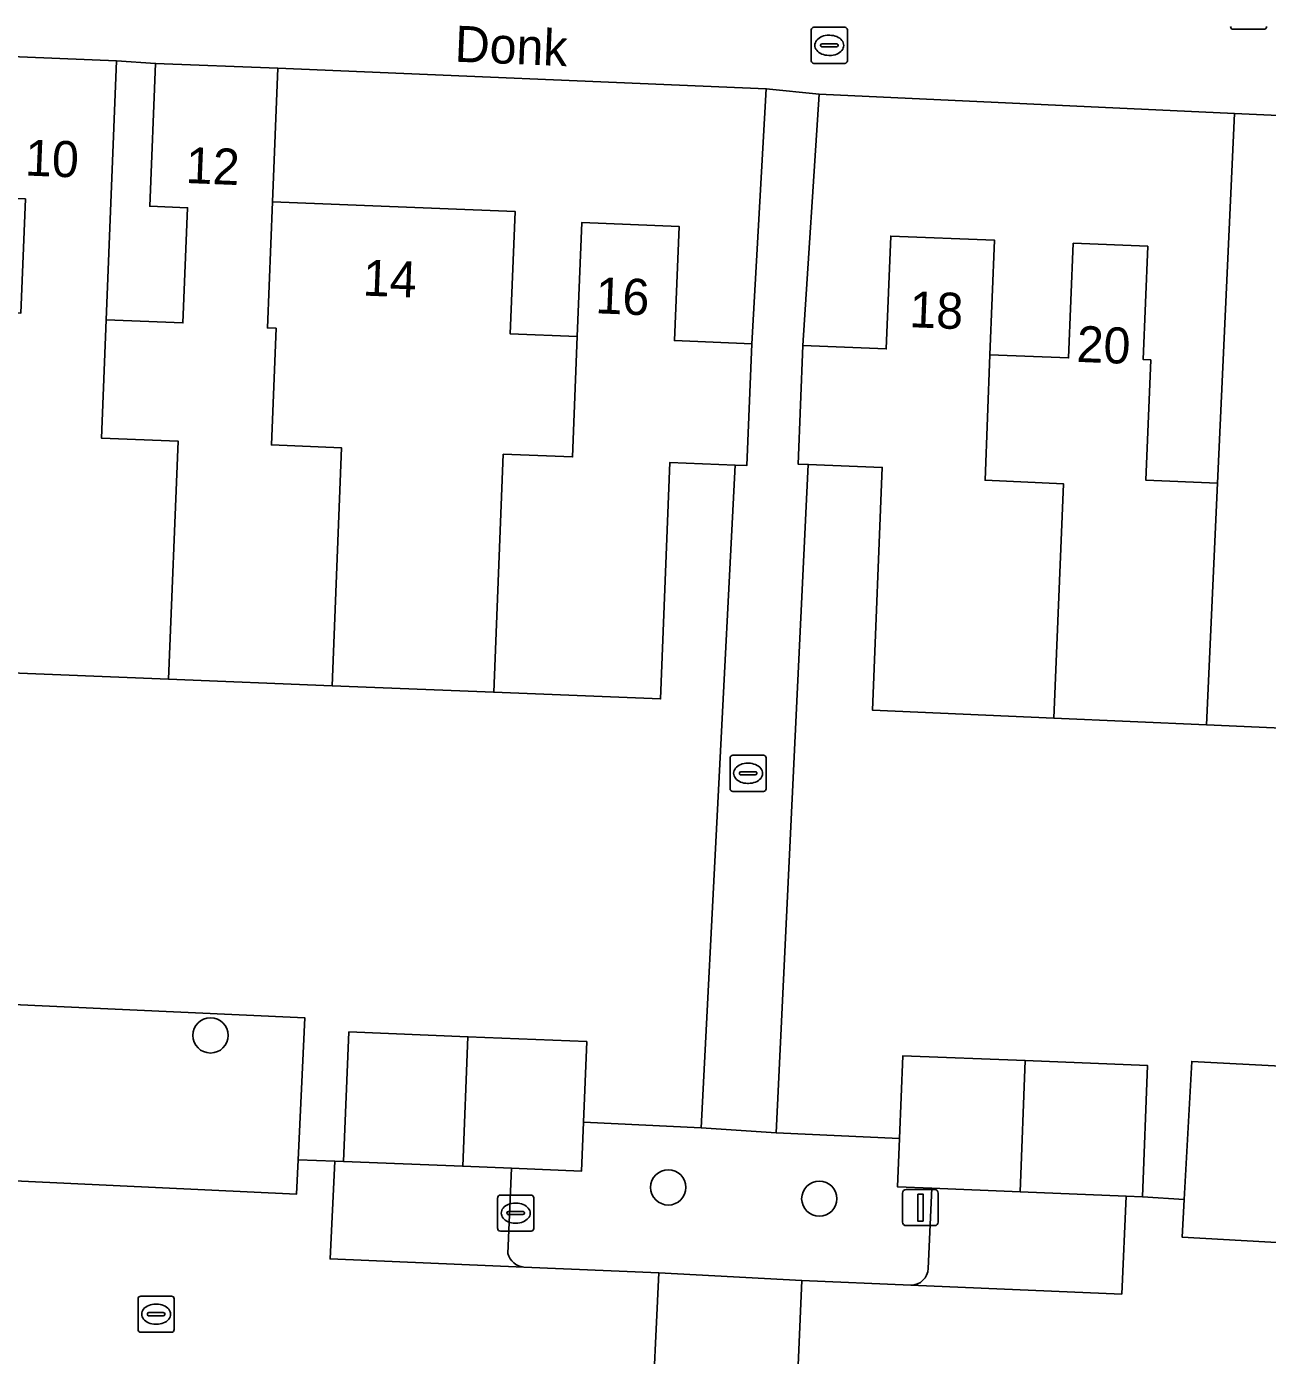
# Model space of a CAD drawing. Extents: x 162989 to 165008, y 383432 to 384338.
# Drawn here: x 164462.21 to 164496.63, y 383867.4 to 383904.24 of the extents above; entities that cross this region are included whole.
import ezdxf

# ---------------------------------------------------------------- set-up
doc = ezdxf.new("R2010")
doc.units = 0
for name, color, linetype in [('IMGEO_Boom', 7, 'Continuous'), ('IMGEO_Brandkraan', 7, 'Continuous'), ('IMGEO_Erf', 7, 'Continuous'), ('IMGEO_Kolk', 7, 'Continuous'), ('IMGEO_Lichtmast', 7, 'Continuous'), ('IMGEO_Openbare_ruimte_label', 7, 'Continuous'), ('IMGEO_Pand', 7, 'Continuous'), ('IMGEO_Pand_nummerreeks', 7, 'Continuous'), ('IMGEO_Parkeervlak_open', 7, 'Continuous'), ('IMGEO_Rijbaan_lokaal_open', 7, 'Continuous'), ('IMGEO_Rioolput', 7, 'Continuous'), ('IMGEO_Voetpad_open', 7, 'Continuous')]:
    doc.layers.add(name, color=color, linetype=linetype)

msp = doc.modelspace()

# ---------------------------------------------------------------- linework, layer by layer
at = {"layer": 'IMGEO_Boom'}
for centre in [(164467.316, 383876.269), (164480.011, 383872.054), (164484.201, 383871.741)]:
    msp.add_circle(centre, 0.489, dxfattribs=at)
at = {"layer": 'IMGEO_Brandkraan'}
for p, q in [((164483.978, 383903.294), (164483.978, 383904.146)), ((164484.053, 383904.22), (164484.905, 383904.22)), ((164484.979, 383904.146), (164484.979, 383903.294)), ((164484.237, 383903.714), (164484.237, 383903.726)), ((164484.675, 383903.677), (164484.277, 383903.677)), ((164484.28, 383903.763), (164484.678, 383903.763)), ((164484.466, 383904), (164484.491, 383904)), ((164484.721, 383903.726), (164484.721, 383903.714)), ((164484.489, 383903.44), (164484.464, 383903.44)), ((164484.905, 383903.22), (164484.053, 383903.22))]:
    msp.add_line(p, q, dxfattribs=at)
for points in [[(164483.978, 383903.294), (164483.978, 383904.146)], [(164484.053, 383904.22), (164484.905, 383904.22)], [(164484.979, 383904.146), (164484.979, 383903.294)], [(164484.905, 383903.22), (164484.053, 383903.22)]]:
    msp.add_lwpolyline(points, dxfattribs=at)
for centre, radius, start, end in [((164484.055, 383904.144), 0.0765, 91.552, 178.448), ((164484.055, 383904.144), 0.0765, 91.552, 178.448), ((164484.903, 383904.144), 0.0765, 1.552, 88.448), ((164484.903, 383904.144), 0.0765, 1.552, 88.448), ((164484.277, 383903.723), 0.0403, 85.8775, 175.7526), ((164484.274, 383903.713), 0.0366, 178.938, 274.7102), ((164484.678, 383903.72), 0.043, 264.8664, 352.4533), ((164484.682, 383903.725), 0.0386, 1.7309, 96.639), ((164484.055, 383903.296), 0.0765, 181.552, 268.448), ((164484.055, 383903.296), 0.0765, 181.552, 268.448), ((164484.903, 383903.296), 0.0765, 271.552, 358.448), ((164484.903, 383903.296), 0.0765, 271.552, 358.448)]:
    msp.add_arc(centre, radius, start, end, dxfattribs=at)
for centre, major_axis, ratio, start_param, end_param in [((164484.465, 383903.72), (-0.387, 0.002), 0.722429, 4.712389, 7.853982), ((164484.49, 383903.72), (-0.39, 0.002), 0.717154, 1.570796, 4.712389)]:
    msp.add_ellipse(centre, major_axis=major_axis, ratio=ratio, start_param=start_param, end_param=end_param, dxfattribs=at)
at = {"layer": 'IMGEO_Erf'}
for points in [[(164464.707, 383903.292), (164464.42, 383896.11), (164466.55, 383896.024), (164466.678, 383899.217), (164465.632, 383899.259), (164465.791, 383903.22)], [(164477.616, 383898.808), (164480.311, 383898.7), (164480.184, 383895.532), (164482.327, 383895.446), (164482.732, 383902.514), (164469.182, 383903.084), (164469.034, 383899.385), (164475.764, 383899.115), (164475.628, 383895.718), (164477.489, 383895.643)], [(164483.745, 383895.394), (164486.058, 383895.301), (164486.184, 383898.429), (164489.061, 383898.314), (164488.935, 383895.139), (164491.117, 383895.051), (164491.244, 383898.23), (164493.313, 383898.147), (164493.187, 383895.005), (164493.395, 383894.997), (164493.262, 383891.663), (164495.241, 383891.583), (164495.714, 383901.833), (164484.193, 383902.365)]]:
    msp.add_lwpolyline(points, close=True, dxfattribs=at)
for points in [[(164481.871, 383892.081), (164480.06, 383892.154), (164479.798, 383885.6), (164475.171, 383885.785), (164470.691, 383885.965), (164466.148, 383886.147), (164461.315, 383886.341), (164461.439, 383889.424), (164459.378, 383889.507), (164454.889, 383889.687), (164449.954, 383889.885), (164450.088, 383893.238), (164448.228, 383893.312), (164446.137, 383893.396), (164446.057, 383891.385), (164448.098, 383891.303), (164447.945, 383887.483), (164441.286, 383887.75), (164441.15, 383887.755), (164441.251, 383890.273), (164436.445, 383890.466), (164436.377, 383888.764), (164433.367, 383888.885), (164433.309, 383886.522)], [(164449.473, 383873.672), (164449.693, 383877.681), (164469.935, 383876.754), (164469.744, 383872.821), (164470.76, 383872.782), (164471.009, 383872.773), (164471.153, 383876.363), (164474.455, 383876.231), (164477.753, 383876.099), (164477.663, 383873.862), (164480.925, 383873.709), (164481.871, 383892.081)], [(164499.525, 383884.676), (164494.944, 383884.878), (164490.706, 383885.065), (164485.679, 383885.286), (164485.948, 383892.016), (164483.893, 383892.099), (164483.006, 383873.57), (164486.427, 383873.409), (164486.519, 383875.704), (164489.912, 383875.568), (164493.307, 383875.432), (164493.161, 383871.796), (164494.323, 383871.716), (164494.533, 383875.545), (164500, 383875.262)]]:
    msp.add_lwpolyline(points, dxfattribs=at)
at = {"layer": 'IMGEO_Kolk'}
for p, q in [((164496.533, 383904.166), (164495.681, 383904.166)), ((164481.726, 383883.109), (164481.726, 383883.961)), ((164481.801, 383884.035), (164482.653, 383884.035)), ((164482.214, 383883.815), (164482.239, 383883.815)), ((164482.727, 383883.961), (164482.727, 383883.109)), ((164481.985, 383883.529), (164481.985, 383883.541)), ((164482.423, 383883.492), (164482.025, 383883.492)), ((164482.028, 383883.578), (164482.426, 383883.578)), ((164482.469, 383883.541), (164482.469, 383883.529)), ((164482.653, 383883.035), (164481.801, 383883.035)), ((164482.237, 383883.255), (164482.212, 383883.255)), ((164475.28, 383870.915), (164475.28, 383871.767)), ((164475.355, 383871.841), (164476.207, 383871.841)), ((164475.768, 383871.621), (164475.793, 383871.621)), ((164476.281, 383871.767), (164476.281, 383870.915)), ((164475.539, 383871.335), (164475.539, 383871.347)), ((164475.977, 383871.298), (164475.579, 383871.298)), ((164475.582, 383871.384), (164475.98, 383871.384)), ((164476.023, 383871.347), (164476.023, 383871.335)), ((164475.791, 383871.061), (164475.766, 383871.061)), ((164476.207, 383870.841), (164475.355, 383870.841))]:
    msp.add_line(p, q, dxfattribs=at)
for points in [[(164496.533, 383904.166), (164495.681, 383904.166)], [(164481.726, 383883.109), (164481.726, 383883.961)], [(164481.801, 383884.035), (164482.653, 383884.035)], [(164482.727, 383883.961), (164482.727, 383883.109)], [(164482.653, 383883.035), (164481.801, 383883.035)], [(164475.28, 383870.915), (164475.28, 383871.767)], [(164475.355, 383871.841), (164476.207, 383871.841)], [(164476.281, 383871.767), (164476.281, 383870.915)], [(164476.207, 383870.841), (164475.355, 383870.841)]]:
    msp.add_lwpolyline(points, dxfattribs=at)
for centre, radius, start, end in [((164495.683, 383904.242), 0.0765, 181.552, 268.448), ((164495.683, 383904.242), 0.0765, 181.552, 268.448), ((164496.531, 383904.242), 0.0765, 271.552, 358.448), ((164496.531, 383904.242), 0.0765, 271.552, 358.448), ((164481.803, 383883.959), 0.0765, 91.552, 178.448), ((164481.803, 383883.959), 0.0765, 91.552, 178.448), ((164482.651, 383883.959), 0.0765, 1.552, 88.448), ((164482.651, 383883.959), 0.0765, 1.552, 88.448), ((164482.025, 383883.538), 0.0403, 85.8775, 175.7526), ((164482.022, 383883.528), 0.0366, 178.938, 274.7102), ((164482.426, 383883.535), 0.043, 264.8664, 352.4533), ((164482.43, 383883.54), 0.0386, 1.7309, 96.639), ((164481.803, 383883.111), 0.0765, 181.552, 268.448), ((164481.803, 383883.111), 0.0765, 181.552, 268.448), ((164482.651, 383883.111), 0.0765, 271.552, 358.448), ((164482.651, 383883.111), 0.0765, 271.552, 358.448), ((164475.357, 383871.765), 0.0765, 91.552, 178.448), ((164475.357, 383871.765), 0.0765, 91.552, 178.448), ((164476.205, 383871.765), 0.0765, 1.552, 88.448), ((164476.205, 383871.765), 0.0765, 1.552, 88.448), ((164475.579, 383871.344), 0.0403, 85.8775, 175.7526), ((164475.576, 383871.334), 0.0366, 178.938, 274.7102), ((164475.98, 383871.341), 0.043, 264.8664, 352.4533), ((164475.984, 383871.346), 0.0386, 1.7309, 96.639), ((164475.357, 383870.917), 0.0765, 181.552, 268.448), ((164475.357, 383870.917), 0.0765, 181.552, 268.448), ((164476.205, 383870.917), 0.0765, 271.552, 358.448), ((164476.205, 383870.917), 0.0765, 271.552, 358.448)]:
    msp.add_arc(centre, radius, start, end, dxfattribs=at)
for centre, major_axis, ratio, start_param, end_param in [((164482.213, 383883.535), (-0.387, 0.002), 0.722429, 4.712389, 7.853982), ((164482.238, 383883.535), (-0.39, 0.002), 0.717154, 1.570796, 4.712389), ((164475.767, 383871.341), (-0.387, 0.002), 0.722429, 4.712389, 7.853982), ((164475.792, 383871.341), (-0.39, 0.002), 0.717154, 1.570796, 4.712389)]:
    msp.add_ellipse(centre, major_axis=major_axis, ratio=ratio, start_param=start_param, end_param=end_param, dxfattribs=at)
at = {"layer": 'IMGEO_Lichtmast'}
for p, q in [((164486.61, 383871.993), (164487.4, 383871.993)), ((164487.4, 383871.993), (164486.61, 383871.993)), ((164486.51, 383871.093), (164486.51, 383871.893)), ((164486.51, 383871.893), (164486.51, 383871.093)), ((164487.5, 383871.893), (164487.5, 383871.093)), ((164487.5, 383871.093), (164487.5, 383871.893)), ((164487.4, 383870.993), (164486.61, 383870.993)), ((164486.61, 383870.993), (164487.4, 383870.993))]:
    msp.add_line(p, q, dxfattribs=at)
msp.add_lwpolyline([(164486.93, 383871.868), (164487.08, 383871.868), (164487.08, 383871.118), (164486.93, 383871.118), (164486.93, 383871.868)], dxfattribs=at)
for centre, start, end in [((164486.61, 383871.893), 90, 180), ((164486.61, 383871.893), 90, 180), ((164487.4, 383871.893), 0, 90), ((164487.4, 383871.893), 360, 90), ((164486.61, 383871.093), 180, 270), ((164486.61, 383871.093), 180, 270), ((164487.4, 383871.093), 270, 0), ((164487.4, 383871.093), 270, 0)]:
    msp.add_arc(centre, 0.1, start, end, dxfattribs=at)
at = {"layer": 'IMGEO_Pand'}
for points in [[(164466.148, 383886.147), (164466.416, 383892.745), (164464.29, 383892.83), (164464.42, 383896.11), (164464.707, 383903.292), (164461.335, 383903.427), (164461.316, 383902.965), (164461.177, 383899.501), (164462.184, 383899.461), (164462.057, 383896.295), (164459.655, 383896.392), (164459.378, 383889.507), (164461.439, 383889.424), (164461.315, 383886.341)], [(164469.136, 383895.874), (164468.893, 383895.884), (164469.034, 383899.385), (164469.182, 383903.084), (164465.791, 383903.22), (164465.632, 383899.259), (164466.678, 383899.217), (164466.55, 383896.024), (164464.42, 383896.11), (164464.29, 383892.83), (164466.416, 383892.745), (164466.148, 383886.147), (164470.691, 383885.965), (164470.946, 383892.562), (164469.006, 383892.64)], [(164501.968, 383894.516), (164500.05, 383894.617), (164500.22, 383897.831), (164501.256, 383897.776), (164501.457, 383901.567), (164500, 383901.634), (164495.714, 383901.833), (164495.241, 383891.583), (164494.944, 383884.878), (164499.525, 383884.676), (164499.868, 383891.172), (164500, 383891.166), (164501.789, 383891.088)], [(164475.436, 383892.384), (164477.358, 383892.307), (164477.489, 383895.643), (164475.628, 383895.718), (164475.764, 383899.115), (164469.034, 383899.385), (164468.893, 383895.884), (164469.136, 383895.874), (164469.006, 383892.64), (164470.946, 383892.562), (164470.691, 383885.965), (164475.171, 383885.785)], [(164480.06, 383892.154), (164481.871, 383892.081), (164482.191, 383892.068), (164482.327, 383895.446), (164480.184, 383895.532), (164480.311, 383898.7), (164477.616, 383898.808), (164477.489, 383895.643), (164477.358, 383892.307), (164475.436, 383892.384), (164475.171, 383885.785), (164479.798, 383885.6)], [(164490.973, 383891.564), (164488.798, 383891.66), (164488.935, 383895.139), (164489.061, 383898.314), (164486.184, 383898.429), (164486.058, 383895.301), (164483.745, 383895.394), (164483.613, 383892.11), (164483.893, 383892.099), (164485.948, 383892.016), (164485.679, 383885.286), (164490.706, 383885.065)], [(164495.241, 383891.583), (164493.262, 383891.663), (164493.395, 383894.997), (164493.187, 383895.005), (164493.313, 383898.147), (164491.244, 383898.23), (164491.117, 383895.051), (164488.935, 383895.139), (164488.798, 383891.66), (164490.973, 383891.564), (164490.706, 383885.065), (164494.944, 383884.878)], [(164474.31, 383872.64), (164474.455, 383876.231), (164471.153, 383876.363), (164471.009, 383872.773)], [(164477.753, 383876.099), (164474.455, 383876.231), (164474.31, 383872.64), (164475.666, 383872.586), (164477.609, 383872.508), (164477.663, 383873.862)], [(164489.912, 383875.568), (164486.519, 383875.704), (164486.427, 383873.409), (164486.373, 383872.068), (164487.319, 383872.03), (164489.768, 383871.932)], [(164493.307, 383875.432), (164489.912, 383875.568), (164489.768, 383871.932), (164492.715, 383871.814), (164493.161, 383871.796)]]:
    msp.add_lwpolyline(points, close=True, dxfattribs=at)
at = {"layer": 'IMGEO_Parkeervlak_open'}
msp.add_lwpolyline([(164448.178, 383872.88), (164469.698, 383871.865), (164469.744, 383872.821), (164469.935, 383876.754), (164449.693, 383877.681), (164449.473, 383873.672)], dxfattribs=at)
msp.add_lwpolyline([(164524.174, 383868.999), (164532.442, 383868.538), (164532.715, 383868.54), (164532.798, 383870.238), (164532.876, 383873.561), (164500, 383875.262), (164494.533, 383875.545), (164494.323, 383871.716), (164494.266, 383870.673), (164500, 383870.352), (164522.896, 383869.071)], close=True, dxfattribs=at)
at = {"layer": 'IMGEO_Rijbaan_lokaal_open'}
for points in [[(164470.76, 383872.782), (164469.744, 383872.821), (164469.698, 383871.865), (164448.178, 383872.88), (164446.345, 383872.912)], [(164454.265, 383867.028), (164454.242, 383866.466), (164466.322, 383865.859), (164479.535, 383865.195), (164479.748, 383869.687), (164476.008, 383869.844), (164470.632, 383870.073), (164470.76, 383872.782)]]:
    msp.add_lwpolyline(points, dxfattribs=at)
for points in [[(164522.896, 383869.071), (164500, 383870.352), (164494.266, 383870.673), (164494.323, 383871.716), (164493.161, 383871.796), (164492.715, 383871.814), (164492.591, 383869.094), (164486.741, 383869.342), (164483.713, 383869.474), (164483.52, 383864.994), (164483.608, 383864.99), (164500, 383864.176), (164501.663, 383864.093), (164502.176, 383864.06), (164502.242, 383865.229), (164522.301, 383864.233), (164522.28, 383863.549), (164522.582, 383863.529)], [(164483.713, 383869.474), (164479.748, 383869.687), (164479.535, 383865.195), (164482.697, 383865.036), (164483.52, 383864.994)]]:
    msp.add_lwpolyline(points, close=True, dxfattribs=at)
at = {"layer": 'IMGEO_Rioolput'}
for p, q in [((164465.382, 383869.038), (164466.234, 383869.038)), ((164465.307, 383868.112), (164465.307, 383868.964)), ((164465.795, 383868.818), (164465.82, 383868.818)), ((164466.308, 383868.964), (164466.308, 383868.112)), ((164465.566, 383868.532), (164465.566, 383868.544)), ((164466.004, 383868.495), (164465.606, 383868.495)), ((164465.609, 383868.581), (164466.007, 383868.581)), ((164466.05, 383868.544), (164466.05, 383868.532)), ((164466.234, 383868.038), (164465.382, 383868.038)), ((164465.818, 383868.258), (164465.793, 383868.258))]:
    msp.add_line(p, q, dxfattribs=at)
for points in [[(164465.382, 383869.038), (164466.234, 383869.038)], [(164465.307, 383868.112), (164465.307, 383868.964)], [(164466.308, 383868.964), (164466.308, 383868.112)], [(164466.234, 383868.038), (164465.382, 383868.038)]]:
    msp.add_lwpolyline(points, dxfattribs=at)
for centre, radius, start, end in [((164465.384, 383868.962), 0.0765, 91.552, 178.448), ((164465.384, 383868.962), 0.0765, 91.552, 178.448), ((164466.232, 383868.962), 0.0765, 1.552, 88.448), ((164466.232, 383868.962), 0.0765, 1.552, 88.448), ((164465.606, 383868.541), 0.0403, 85.8775, 175.7526), ((164465.603, 383868.531), 0.0366, 178.938, 274.7102), ((164466.007, 383868.538), 0.043, 264.8664, 352.4533), ((164466.011, 383868.543), 0.0386, 1.7309, 96.639), ((164465.384, 383868.114), 0.0765, 181.552, 268.448), ((164465.384, 383868.114), 0.0765, 181.552, 268.448), ((164466.232, 383868.114), 0.0765, 271.552, 358.448), ((164466.232, 383868.114), 0.0765, 271.552, 358.448)]:
    msp.add_arc(centre, radius, start, end, dxfattribs=at)
for centre, major_axis, ratio, start_param, end_param in [((164465.794, 383868.538), (-0.387, 0.002), 0.722429, 4.712389, 7.853982), ((164465.819, 383868.538), (-0.39, 0.002), 0.717154, 1.570796, 4.712389)]:
    msp.add_ellipse(centre, major_axis=major_axis, ratio=ratio, start_param=start_param, end_param=end_param, dxfattribs=at)
at = {"layer": 'IMGEO_Voetpad_open'}
for points in [[(164461.335, 383903.427), (164464.707, 383903.292), (164465.791, 383903.22), (164469.182, 383903.084), (164482.732, 383902.514), (164484.193, 383902.365), (164495.714, 383901.833), (164500, 383901.634), (164501.457, 383901.567), (164502.339, 383901.536), (164505.901, 383901.348), (164507.067, 383901.29), (164507.171, 383903.256), (164510.4, 383903.086), (164511.639, 383903.033), (164511.737, 383904.217), (164518.579, 383903.933), (164522.043, 383903.749), (164523.113, 383903.689), (164526.409, 383903.515), (164528.777, 383903.386), (164532.108, 383903.21)], [(164487.319, 383872.03), (164486.373, 383872.068), (164486.427, 383873.409), (164483.006, 383873.57), (164480.925, 383873.709), (164477.663, 383873.862), (164477.609, 383872.508), (164475.666, 383872.586), (164475.56, 383870.221)], [(164475.666, 383872.586), (164474.31, 383872.64), (164471.009, 383872.773), (164470.76, 383872.782), (164470.632, 383870.073), (164476.008, 383869.844)], [(164475.56, 383870.221), (164475.666, 383872.586)], [(164487.222, 383869.805), (164487.319, 383872.03)], [(164492.715, 383871.814), (164489.768, 383871.932), (164487.319, 383872.03), (164487.222, 383869.805)], [(164486.741, 383869.342), (164492.591, 383869.094), (164492.715, 383871.814)], [(164476.008, 383869.844), (164479.748, 383869.687), (164483.713, 383869.474), (164486.741, 383869.342)]]:
    msp.add_lwpolyline(points, dxfattribs=at)
msp.add_lwpolyline([(164482.732, 383902.514), (164482.327, 383895.446), (164482.191, 383892.068), (164481.871, 383892.081), (164480.925, 383873.709), (164483.006, 383873.57), (164483.893, 383892.099), (164483.613, 383892.11), (164483.745, 383895.394), (164484.193, 383902.365)], close=True, dxfattribs=at)
for centre, radius, start, end in [((164476.051, 383870.349), 0.507, 194.6514, 265.1862), ((164476.051, 383870.349), 0.507, 194.6514, 265.1862), ((164486.737, 383869.828), 0.486, 270.5296, 357.2857), ((164486.737, 383869.828), 0.486, 270.5296, 357.2857)]:
    msp.add_arc(centre, radius, start, end, dxfattribs=at)

# ---------------------------------------------------------------- texts
at = {"layer": 'IMGEO_Openbare_ruimte_label'}
msp.add_text('Donk', height=1, rotation=357.6498, dxfattribs=at).set_placement((164474.078, 383903.268))
at = {"layer": 'IMGEO_Pand_nummerreeks'}
for s, rotation, p in [('10', 357.7074, (164462.158, 383900.112)), ('12', 357.7024, (164466.616, 383899.904)), ('14', 357.7024, (164471.528, 383896.783)), ('16', 357.7024, (164477.982, 383896.292)), ('18', 357.7082, (164486.686, 383895.907)), ('20', 357.7028, (164491.324, 383894.945))]:
    msp.add_text(s, height=1, rotation=rotation, dxfattribs=at).set_placement(p)

doc.saveas('drawing.dxf')
